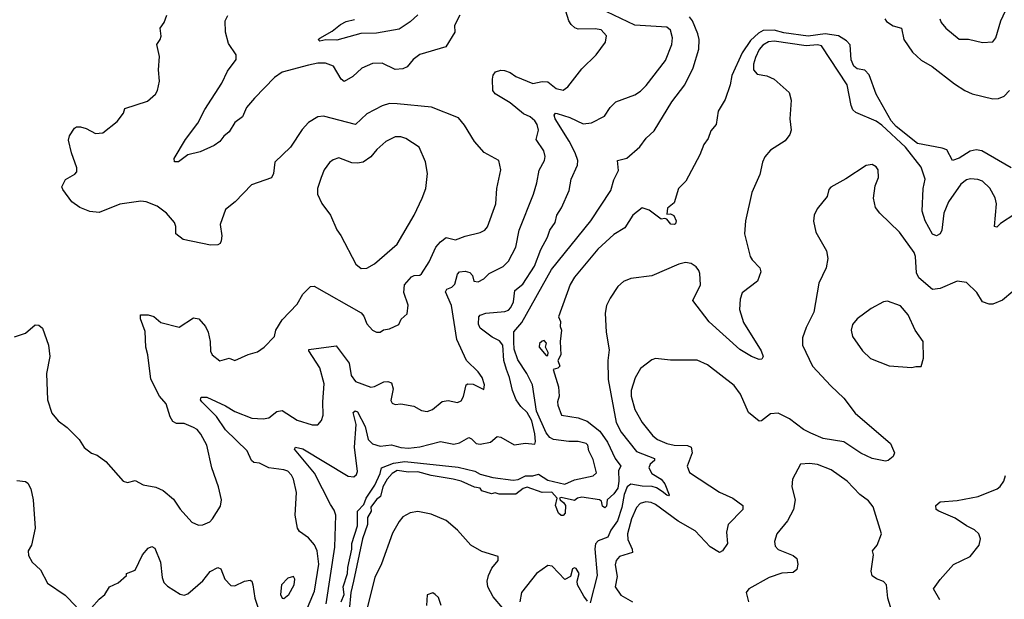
# Model space of a CAD drawing. Extents: x 2057697 to 2160550, y 827490 to 1016834.
# Tile 449 of 509: x 2099193 to 2104415, y 1007949 to 1011020. Entities that reach past the tile are written whole.
import ezdxf

# ---------------------------------------------------------------- set-up
doc = ezdxf.new("R2010")
doc.units = 0

msp = doc.modelspace()

# ---------------------------------------------------------------- linework, layer by layer
at = {"layer": '0CON20XD'}
for points in [[(2099165, 1009340), (2099225, 1009359.2), (2099275, 1009404), (2099295, 1009402), (2099315, 1009386.2), (2099345.8, 1009295), (2099352.5, 1009235), (2099336, 1009145), (2099341.2, 1009005), (2099363.3, 1008935), (2099397.5, 1008895), (2099445, 1008860), (2099508.8, 1008795), (2099535, 1008753.8), (2099573.9, 1008723.9), (2099605, 1008713.3), (2099649.5, 1008679.5), (2099742.5, 1008575), (2099765, 1008567.5), (2099805, 1008578.8), (2099847.5, 1008555), (2099915, 1008543.1), (2099955, 1008526.2), (2100009.1, 1008479.1), (2100045, 1008425.8), (2100106.8, 1008356.8), (2100141.7, 1008341.7), (2100165, 1008342.5), (2100200.9, 1008359.1), (2100216, 1008375), (2100257.9, 1008442.1), (2100262.9, 1008475), (2100248.5, 1008545), (2100212.3, 1008645), (2100186.5, 1008765), (2100154.7, 1008824.7), (2100135, 1008848.9), (2100115, 1008860), (2100065, 1008880.5), (2100025, 1008880), (2100005, 1008890.6), (2099991.1, 1008915), (2099969.6, 1008985), (2099935.3, 1009025.3), (2099889.2, 1009115), (2099873.1, 1009245), (2099862.2, 1009285), (2099858.5, 1009368.5), (2099833.5, 1009435), (2099834.2, 1009455.8), (2099875, 1009456.7), (2099905, 1009446.7), (2099942.5, 1009415), (2100038.6, 1009391.4), (2100115, 1009441.2), (2100143.3, 1009435), (2100178.1, 1009395), (2100193.1, 1009365), (2100204.3, 1009315), (2100204.4, 1009264.4), (2100214.4, 1009244.4), (2100255, 1009213.3), (2100305, 1009226.7), (2100335, 1009213.8), (2100405, 1009245.8), (2100455, 1009260), (2100490, 1009285), (2100545, 1009341.4), (2100551.2, 1009375), (2100585, 1009430.5), (2100665, 1009512.7), (2100694.3, 1009565.7), (2100735, 1009607.2), (2100755, 1009607.7), (2101005, 1009466.5), (2101019.1, 1009449.1), (2101035, 1009408.8), (2101063.8, 1009375), (2101085, 1009364.2), (2101105, 1009364), (2101123.1, 1009376.9), (2101155, 1009382), (2101203.8, 1009405), (2101216.9, 1009433.1), (2101249.1, 1009460.9), (2101253, 1009507), (2101231.3, 1009575), (2101233.9, 1009616.1), (2101271.5, 1009658.5), (2101285, 1009665.6), (2101315, 1009666), (2101325, 1009673.3), (2101365, 1009736.7), (2101400.8, 1009815), (2101425, 1009843.5), (2101455, 1009865.6), (2101505, 1009854.2), (2101556.4, 1009873.6), (2101635, 1009891.9), (2101660, 1009905), (2101675, 1009922), (2101719.1, 1010045), (2101724.4, 1010125), (2101745.6, 1010225), (2101733.6, 1010273.6), (2101656.4, 1010316.4), (2101605, 1010374.2), (2101552.1, 1010462.1), (2101520.2, 1010500.2), (2101377.3, 1010557.3), (2101195.5, 1010574.5), (2101155, 1010575.5), (2101115, 1010564.5), (2101035, 1010521.9), (2100975, 1010465.6), (2100805, 1010510), (2100774.5, 1010505.5), (2100724.5, 1010475.5), (2100690.9, 1010439.1), (2100630, 1010345), (2100546, 1010265), (2100538.6, 1010205), (2100528.3, 1010181.7), (2100423.3, 1010145), (2100336.2, 1010055), (2100285, 1010013.8), (2100257.1, 1009935), (2100265.7, 1009875), (2100262, 1009848), (2100256.7, 1009835), (2100245, 1009828), (2100205, 1009824.7), (2100060, 1009855), (2100020.8, 1009885), (2100020.8, 1009925), (2100014.2, 1009945), (2099972, 1009995), (2099921.7, 1010031.7), (2099864.5, 1010054.5), (2099835, 1010058.5), (2099725, 1010042.2), (2099615, 1009998.5), (2099565, 1010003.9), (2099512.9, 1010025), (2099469.2, 1010055), (2099421.3, 1010121.3), (2099417.5, 1010135), (2099435.6, 1010174.4), (2099485, 1010202), (2099495.7, 1010215), (2099497.1, 1010235), (2099467.5, 1010315), (2099452.6, 1010382.6), (2099456.9, 1010405), (2099483.8, 1010445), (2099495, 1010452), (2099515, 1010452), (2099545, 1010444.2), (2099595, 1010418), (2099635, 1010421.2), (2099709.5, 1010480.5), (2099743.3, 1010525), (2099750.6, 1010549.4), (2099870.7, 1010589.3), (2099913.6, 1010626.4), (2099924.2, 1010645), (2099934, 1010695), (2099928.6, 1010755), (2099934, 1010825), (2099920.5, 1010889.5), (2099938.8, 1010915), (2099943.8, 1010933.8), (2099937.5, 1010975), (2099960, 1011005), (2099973.8, 1011045)], [(2101526.7, 1011045), (2101499.7, 1010990.3), (2101500.8, 1010955), (2101453.1, 1010876.9), (2101315, 1010836.5), (2101280.9, 1010809.1), (2101248.6, 1010771.4), (2101225, 1010760.6), (2101185, 1010757.1), (2101115, 1010790), (2101065, 1010788.6), (2101007.2, 1010762.8), (2100959.9, 1010720.1), (2100915, 1010692.9), (2100898.1, 1010705), (2100857.1, 1010775), (2100815, 1010789.6), (2100775, 1010789.6), (2100725, 1010780), (2100585, 1010741.8), (2100545, 1010714.3), (2100438.5, 1010605), (2100395.7, 1010555), (2100374.3, 1010505), (2100334.2, 1010475), (2100304.3, 1010425.7), (2100276.4, 1010403.6), (2100255, 1010375.8), (2100225.5, 1010354.5), (2100150.6, 1010319.4), (2100085.7, 1010304.3), (2100035, 1010268), (2100015, 1010267.5), (2100012, 1010285), (2100072, 1010385), (2100138.6, 1010471.4), (2100175.4, 1010545), (2100265, 1010684.3), (2100295, 1010748), (2100340.9, 1010809.1), (2100341.4, 1010835), (2100300.9, 1010895), (2100284.4, 1010955), (2100283.8, 1011015), (2100297, 1011043)], [(2100422.1, 1008685), (2100400, 1008735), (2100285, 1008846.2), (2100236.7, 1008916.7), (2100158.6, 1008995), (2100152.9, 1009005), (2100155, 1009020), (2100185, 1009019.6), (2100285, 1008974), (2100335, 1008944.1), (2100425, 1008909.5), (2100485, 1008905.5), (2100515, 1008910), (2100556.5, 1008943.5), (2100585, 1008950), (2100665, 1008897.5), (2100745, 1008872.5), (2100775, 1008874), (2100794.4, 1008895.6), (2100803.3, 1008925), (2100800.5, 1008995), (2100808.6, 1009091.4), (2100785.8, 1009175.8), (2100726.2, 1009265), (2100726.7, 1009273.3), (2100871.9, 1009291.9), (2100913.8, 1009235), (2100940.1, 1009200.1), (2100951.8, 1009135), (2100975, 1009103.8), (2101055, 1009073.8), (2101075, 1009077.1), (2101125, 1009100.7), (2101145, 1009103.6), (2101165.4, 1009095.4), (2101174.4, 1009065), (2101162.3, 1009002.3), (2101168.3, 1008988.3), (2101185, 1008981.2), (2101215, 1008984), (2101283, 1008973), (2101325, 1008950), (2101355, 1008943.8), (2101383.3, 1008955), (2101433, 1008997), (2101465, 1009002), (2101515, 1008992), (2101535, 1009000), (2101547, 1009023), (2101562, 1009085), (2101569.2, 1009090.8), (2101598.3, 1009088.3), (2101655, 1009060), (2101658, 1009085), (2101645.8, 1009125), (2101624, 1009155), (2101563.7, 1009213.7), (2101510.9, 1009325), (2101483.1, 1009505), (2101451.4, 1009578.6), (2101458, 1009592), (2101485, 1009602.7), (2101501.5, 1009618.5), (2101515, 1009672), (2101526.1, 1009683.9), (2101555, 1009687.7), (2101580.2, 1009680.3), (2101595.3, 1009665.3), (2101602.3, 1009635), (2101625, 1009631.2), (2101655, 1009647.1), (2101683.9, 1009676.1), (2101756.7, 1009713.3), (2101785, 1009740), (2101824.5, 1009815), (2101842.1, 1009905), (2101917.8, 1010095), (2101936, 1010155), (2101947.5, 1010222.5), (2101976.7, 1010275), (2101980, 1010295), (2101973.6, 1010325), (2101933.1, 1010385), (2101945.5, 1010435), (2101937.9, 1010465), (2101925.5, 1010485), (2101900.6, 1010505), (2101865, 1010521.8), (2101795, 1010580), (2101715, 1010628), (2101702, 1010645), (2101700, 1010705), (2101704.2, 1010725.8), (2101717.5, 1010745), (2101745, 1010753.8), (2101765, 1010750.8), (2101795, 1010740), (2101825, 1010718.6), (2101915, 1010682.1), (2101965, 1010692.1), (2101995, 1010690.6), (2102038, 1010655), (2102075, 1010647.5), (2102100.6, 1010665), (2102175, 1010760.8), (2102251.4, 1010835), (2102299.3, 1010900.7), (2102305.8, 1010935), (2102277, 1010967), (2102245, 1010972.9), (2102155, 1010970.4), (2102137.2, 1010977.2), (2102118.1, 1010995), (2102105.6, 1011015), (2102089.6, 1011065)], [(2100818.6, 1007925), (2100865.2, 1008224.8), (2100870, 1008395), (2100861.9, 1008421.9), (2100841.2, 1008451.2), (2100757.2, 1008617.2), (2100650.6, 1008745), (2100655.8, 1008754.2), (2100695.7, 1008745.7), (2100935, 1008600.5), (2100965, 1008597.1), (2100979.6, 1008610.4), (2100984.5, 1008625.5), (2100969.2, 1008755), (2100977.5, 1008875), (2100961.7, 1008938.3), (2100972, 1008948), (2100985, 1008941.9), (2101026.2, 1008865), (2101041.2, 1008795), (2101065, 1008771.8), (2101105, 1008760), (2101165, 1008766.7), (2101215, 1008752.5), (2101255, 1008750.2), (2101315, 1008757.1), (2101425, 1008784.2), (2101495, 1008770), (2101525, 1008778.2), (2101575, 1008805.4), (2101589.8, 1008799.8), (2101614.7, 1008774.7), (2101635, 1008770.4), (2101689.4, 1008780.6), (2101725, 1008811.9), (2101745, 1008808.8), (2101815, 1008767.9), (2101875, 1008775.5), (2101925, 1008770), (2101929.5, 1008785), (2101924.7, 1008825.3), (2101908.6, 1008895), (2101885, 1008938.3), (2101850.6, 1008970.6), (2101826.7, 1009006.7), (2101806.9, 1009055), (2101791.6, 1009125), (2101775.9, 1009165.9), (2101761.4, 1009215), (2101755, 1009296.4), (2101738.1, 1009318.1), (2101698.6, 1009338.6), (2101636.2, 1009385), (2101627.1, 1009407.1), (2101628.5, 1009445), (2101635.2, 1009454.8), (2101665, 1009464.7), (2101765.9, 1009474.1), (2101785, 1009481.2), (2101798.5, 1009495), (2101812.8, 1009525), (2101819.4, 1009585), (2101861.5, 1009618.5), (2101923.1, 1009715), (2101957.9, 1009802.1), (2101992.4, 1009867.6), (2102004.2, 1009905.8), (2102033.8, 1009945), (2102041.2, 1009985), (2102066.8, 1010023.2), (2102106.9, 1010115), (2102117.5, 1010175), (2102151.3, 1010248.7), (2102152.7, 1010275), (2102139.2, 1010315), (2102106.7, 1010376.7), (2102033.4, 1010495), (2102027.1, 1010515), (2102035, 1010524.2), (2102043.2, 1010523.2), (2102111.5, 1010501.5), (2102182.1, 1010467.9), (2102225, 1010474), (2102295, 1010508.8), (2102325, 1010555.8), (2102355.5, 1010584.5), (2102455, 1010622.5), (2102485, 1010642), (2102515, 1010672.5), (2102618.6, 1010805), (2102651.4, 1010888.6), (2102655.8, 1010925), (2102645, 1010964.4), (2102625, 1010981.6), (2102455, 1010991), (2102269.2, 1011079.2)], [(2101305, 1011046.7), (2101265, 1011009.3), (2101205, 1010970.7), (2101085, 1010949.1), (2101002.1, 1010947.9), (2100875, 1010911.1), (2100816.8, 1010913.2), (2100785, 1010906.7), (2100776.7, 1010915), (2100785, 1010923.3), (2100850.8, 1010959.2), (2100894.4, 1010995), (2100925, 1011011.2), (2100969.3, 1011020.7)], [(2100898.8, 1007935), (2100913.8, 1007975), (2100909.7, 1008015), (2100931.5, 1008085), (2100932.9, 1008117.1), (2100955.4, 1008215), (2100955.4, 1008245), (2100985, 1008337.5), (2100984.5, 1008415), (2101018.5, 1008451.5), (2101030.5, 1008485), (2101076.4, 1008553.6), (2101104.6, 1008614.6), (2101112.1, 1008645), (2101175, 1008670), (2101235, 1008679.5), (2101518.3, 1008648.3), (2101607.3, 1008627.3), (2101635, 1008612.1), (2101703.3, 1008595), (2101810.8, 1008580.8), (2101836.5, 1008583.5), (2101875, 1008602.5), (2101915, 1008602.5), (2101945, 1008611.2), (2101995, 1008580.6), (2102085, 1008558.7), (2102135, 1008582), (2102235, 1008602.5), (2102251.7, 1008618.3), (2102235, 1008690), (2102211.2, 1008735), (2102206, 1008765), (2102196.7, 1008775), (2102155.7, 1008785.7), (2102105, 1008784.4), (2102025, 1008796.2), (2102005, 1008806.5), (2101985, 1008831.1), (2101933.4, 1008945), (2101912.9, 1009085), (2101882.9, 1009145), (2101835, 1009217.5), (2101815.3, 1009275), (2101814, 1009314), (2101813.9, 1009366.1), (2101856.2, 1009415), (2102014, 1009696), (2102221.9, 1009955), (2102327.5, 1010115), (2102345, 1010172.5), (2102369.1, 1010220.9), (2102363.1, 1010275), (2102413.2, 1010286.8), (2102482.8, 1010347.2), (2102515, 1010392.9), (2102558, 1010432), (2102651.2, 1010585), (2102720.6, 1010675), (2102765.7, 1010765), (2102795.8, 1010865), (2102796.2, 1010915), (2102790, 1010945), (2102760.6, 1011015), (2102745.3, 1011035.3)], [(2104073.8, 1011025), (2104080, 1011005), (2104105, 1010976), (2104175, 1010916.7), (2104225, 1010917.5), (2104299.5, 1010899.5), (2104355, 1010904), (2104370, 1010925), (2104396, 1011015), (2104421.7, 1011068.3)], [(2103780.6, 1011025), (2103790.8, 1011010.8), (2103825, 1010988.8), (2103870, 1010975), (2103882.5, 1010915), (2103928.4, 1010848.4), (2103975, 1010805.5), (2104032.3, 1010772.3)], [(2104450.8, 1010235), (2104295, 1010325.5), (2104265, 1010331.5), (2104233.3, 1010323.3), (2104175, 1010286.9), (2104140, 1010275), (2104110.6, 1010330.6), (2104085, 1010340.2), (2103955, 1010363.7), (2103842.3, 1010455), (2103814.8, 1010485), (2103735.6, 1010625), (2103699, 1010729), (2103675, 1010753.1), (2103635, 1010760.5), (2103617.3, 1010775), (2103603.1, 1010806.9), (2103596.9, 1010886.9), (2103578.5, 1010908.5), (2103535, 1010934.6), (2103465, 1010946.1), (2103375, 1010933.3), (2103245, 1010951.6), (2103195, 1010964.4), (2103136.6, 1010963.4), (2103111, 1010949), (2103069.6, 1010910.4), (2103025.5, 1010844.5), (2102969.6, 1010725), (2102960.6, 1010675), (2102935, 1010597.5), (2102896.7, 1010535), (2102886.7, 1010465), (2102859.3, 1010430.7), (2102845, 1010390), (2102821.7, 1010358.3), (2102800, 1010305), (2102726.7, 1010165), (2102687.5, 1010125), (2102665, 1010050), (2102628.3, 1010021.7), (2102625, 1009990), (2102645, 1009991.2), (2102662.2, 1009982.2), (2102674.3, 1009955), (2102671.2, 1009938.8), (2102665, 1009934.3), (2102647, 1009937), (2102625, 1009962.5), (2102615, 1009967.5), (2102595, 1009962.5), (2102531.1, 1010011.1), (2102495, 1010023.8), (2102445.8, 1009984.2), (2102403, 1009917), (2102345, 1009882.9), (2102259.1, 1009805), (2102135, 1009655.7), (2102113.3, 1009616.7), (2102050, 1009445), (2102061.7, 1009421.7), (2102060, 1009395), (2102067.5, 1009375), (2102060, 1009315), (2102062.5, 1009245), (2102047.5, 1009215), (2102057.5, 1009185), (2102047, 1009173), (2102023.3, 1009166.7), (2102051.2, 1009075), (2102054.2, 1009025), (2102046, 1008995), (2102047.7, 1008977.7), (2102067.5, 1008925), (2102155, 1008910), (2102202.6, 1008892.6), (2102269.5, 1008839.5), (2102310.6, 1008780.6), (2102352, 1008695), (2102380.6, 1008655), (2102368.3, 1008631.7), (2102371.1, 1008575), (2102365, 1008538.4), (2102345, 1008507.1), (2102308.8, 1008475), (2102305, 1008442.5), (2102296.4, 1008433.6), (2102285, 1008442.5), (2102278, 1008468), (2102267.5, 1008475), (2102175, 1008490.4), (2102151.2, 1008485), (2102135, 1008472.5), (2102065, 1008488.6), (2102056.7, 1008485), (2102058.8, 1008475), (2102079.9, 1008459.9), (2102087.7, 1008445), (2102086, 1008406), (2102075, 1008392), (2102065, 1008392.5), (2102050.8, 1008405), (2102035.6, 1008445), (2102044, 1008485), (2102016.2, 1008516.2), (2101965, 1008515.4), (2101885, 1008542.9), (2101863.7, 1008536.3), (2101825, 1008506.7), (2101736.4, 1008506.4), (2101715, 1008512.5), (2101695, 1008507.5), (2101645, 1008523.3), (2101635, 1008537.5), (2101605, 1008542.5), (2101535, 1008574), (2101492.5, 1008585), (2101375, 1008604.4), (2101305, 1008624), (2101255, 1008622.3), (2101195, 1008631.1), (2101168.1, 1008615), (2101141.8, 1008585), (2101119.5, 1008545), (2101107, 1008493), (2101085, 1008478), (2101055, 1008437.5), (2101058, 1008415), (2101038.5, 1008381.5), (2101037.3, 1008345), (2101011.3, 1008268.7), (2100963.5, 1008045), (2100949.6, 1007985), (2100940.8, 1007889.2)], [(2104470.8, 1009989.2), (2104395, 1009940.4), (2104375, 1009921.5), (2104362.9, 1009925), (2104372.9, 1010045), (2104366, 1010076), (2104337.7, 1010127.7), (2104300, 1010165), (2104273.9, 1010173.9), (2104235, 1010176.9), (2104215, 1010171.2), (2104185, 1010149.1), (2104119.1, 1010055), (2104094.7, 1009995), (2104084.6, 1009905.4), (2104075.7, 1009885), (2104055, 1009875.8), (2104035, 1009884.4), (2103995.3, 1009955), (2103978.6, 1010005), (2103984.7, 1010125.3), (2103995.4, 1010175), (2103975, 1010238.8), (2103891.4, 1010345), (2103765, 1010461.6), (2103735, 1010482.8), (2103628.3, 1010528.3), (2103611.9, 1010541.9), (2103602.9, 1010565), (2103581.8, 1010675), (2103445, 1010882.4), (2103425, 1010887.6), (2103365, 1010882.7), (2103193.7, 1010906.3), (2103165, 1010902.9), (2103134.6, 1010885), (2103115, 1010863.1), (2103095, 1010820.8), (2103084.2, 1010785), (2103084.7, 1010754.7), (2103105, 1010732.2), (2103155, 1010723.3), (2103194.6, 1010704.6), (2103274.2, 1010635), (2103284.3, 1010594.3), (2103277.3, 1010495), (2103284.4, 1010435), (2103278.3, 1010411.7), (2103252.3, 1010377.7), (2103175, 1010328.9), (2103145, 1010292.9), (2103132.1, 1010265), (2103119.3, 1010200.7), (2103076.9, 1010105), (2103042.5, 1009955), (2103037.5, 1009885), (2103067.5, 1009765), (2103077, 1009747), (2103118.8, 1009705), (2103124, 1009685), (2103105.7, 1009634.3), (2103025, 1009572.5), (2103015, 1009540), (2103010.8, 1009485), (2103031.4, 1009415), (2103125.6, 1009265), (2103136, 1009235), (2103128.8, 1009221.2), (2103115, 1009220), (2103075, 1009235.6), (2103011.8, 1009271.8), (2102849.7, 1009419.7), (2102762.4, 1009532.4), (2102804.4, 1009615), (2102801.1, 1009675), (2102795, 1009691.2), (2102780.9, 1009710.9), (2102755, 1009729.2), (2102725, 1009733.1), (2102688.8, 1009725), (2102545, 1009663.6), (2102435, 1009648.2), (2102395, 1009633.3), (2102365, 1009605.7), (2102324.5, 1009545), (2102306.2, 1009505), (2102298.5, 1009465), (2102303.8, 1009365), (2102319.3, 1009270.7), (2102313.2, 1009215), (2102313.6, 1009113.6), (2102357.1, 1008885), (2102383.1, 1008835), (2102465, 1008732.3), (2102560.5, 1008695), (2102560, 1008685), (2102537.1, 1008665), (2102529.6, 1008645), (2102545.5, 1008615), (2102594.5, 1008585), (2102615, 1008560), (2102637.3, 1008502.7), (2102635, 1008497.5), (2102625, 1008501.4), (2102600.4, 1008520.4), (2102569.9, 1008539.9), (2102546.9, 1008546.9), (2102495, 1008547.6), (2102435, 1008558.3), (2102415, 1008543.9), (2102398.9, 1008505), (2102387.2, 1008435), (2102363.8, 1008365), (2102327.7, 1008315), (2102311.8, 1008278.2), (2102261.5, 1008258.5), (2102247, 1008243), (2102244.3, 1008215.7), (2102255.8, 1008075), (2102219.5, 1007930.5)], [(2104032.3, 1010772.3), (2104150.2, 1010680.3), (2104205.8, 1010645.8), (2104245, 1010627.7), (2104355, 1010601.8), (2104385, 1010602.5), (2104414.6, 1010615.4), (2104443.1, 1010645)], [(2101005, 1009702.5), (2101035, 1009704), (2101075, 1009725.8), (2101195, 1009830.6), (2101285.4, 1009984.6), (2101328.6, 1010075), (2101347.5, 1010125), (2101355.6, 1010205), (2101346.3, 1010266.3), (2101312.5, 1010345), (2101241.7, 1010391.7), (2101215, 1010400), (2101185, 1010399.5), (2101135.3, 1010374.7), (2101087.4, 1010332.6), (2101055, 1010294.4), (2101015, 1010265.6), (2100985, 1010259.4), (2100955, 1010261.9), (2100885, 1010287.5), (2100855, 1010278.6), (2100836.1, 1010263.9), (2100808.9, 1010225), (2100791.5, 1010185), (2100772.2, 1010125), (2100772.2, 1010095), (2100795.5, 1010045.5), (2100842.5, 1009985), (2100875, 1009906.7), (2100896.5, 1009876.5), (2100975.7, 1009725.7), (2101005, 1009702.5)], [(2104460, 1009580), (2104405.7, 1009534.3), (2104355, 1009512), (2104335, 1009512), (2104300, 1009525), (2104270, 1009575), (2104215, 1009628), (2104165, 1009634), (2104074.6, 1009595.4), (2104035, 1009591.1), (2103962.5, 1009652.5), (2103949.1, 1009679.1), (2103943.3, 1009765), (2103936.7, 1009786.7), (2103860, 1009895), (2103754.2, 1009995), (2103731.4, 1010025), (2103721.9, 1010075), (2103730, 1010140), (2103747.5, 1010185), (2103745.8, 1010225), (2103735, 1010241.2), (2103715, 1010252.5), (2103682.5, 1010247.5), (2103575, 1010176.7), (2103495, 1010132.5), (2103485, 1010120), (2103476.1, 1010083.9), (2103422.7, 1010017.3), (2103405.9, 1009984.1), (2103402.3, 1009952.3), (2103416, 1009895), (2103471.4, 1009795), (2103480, 1009755), (2103470, 1009705), (2103430.8, 1009625), (2103405, 1009470), (2103365, 1009388.8), (2103344.3, 1009335), (2103344.3, 1009295), (2103397.1, 1009185), (2103495, 1009079.2), (2103564, 1009015), (2103623.8, 1008935), (2103812, 1008775), (2103832, 1008725), (2103826, 1008705), (2103800, 1008685), (2103785, 1008680.8), (2103715, 1008694.5), (2103655, 1008723.8), (2103563.4, 1008783.4), (2103455, 1008801.7), (2103388.6, 1008828.6), (2103349.4, 1008849.4), (2103275, 1008904.5), (2103215, 1008934.4), (2103175, 1008932), (2103126.7, 1008895), (2103115, 1008892.5), (2103058.7, 1008938.7), (2103015.6, 1009035.6), (2102981.7, 1009081.7), (2102840.8, 1009190.8), (2102786.2, 1009216.2), (2102645, 1009215.6), (2102565, 1009224.3), (2102545, 1009218.1), (2102485, 1009172.5), (2102458.1, 1009121.9), (2102436.2, 1009055), (2102436.2, 1009025), (2102455.4, 1008955), (2102495.2, 1008885.2), (2102551.5, 1008815), (2102575.2, 1008795.2), (2102625, 1008774.1), (2102665, 1008765.9), (2102735, 1008763.8), (2102755, 1008755.6), (2102759.6, 1008725), (2102732.5, 1008655), (2102745, 1008620.8), (2102905, 1008515.8), (2102974.6, 1008484.6), (2103002.5, 1008465), (2103028, 1008445), (2103029.2, 1008425), (2102950, 1008345), (2102942.2, 1008305), (2102947.5, 1008245), (2102920.8, 1008205), (2102905, 1008196.9), (2102855, 1008227.1), (2102775, 1008312.4), (2102685, 1008363.6), (2102565, 1008451.8), (2102542, 1008462), (2102513.3, 1008465), (2102484.4, 1008455.6), (2102464.2, 1008435.8), (2102438, 1008375), (2102416.7, 1008295), (2102418.2, 1008265), (2102442.1, 1008215), (2102443.1, 1008196.9), (2102375, 1008175.4), (2102357.3, 1008155), (2102351.9, 1008131.9), (2102361.2, 1008068.8), (2102350.8, 1008015), (2102380.9, 1007970.9), (2102444, 1007935)], [(2103925, 1009176.7), (2103945, 1009183.3), (2103975, 1009182.5), (2103985.9, 1009225.9), (2103984, 1009315), (2103942.9, 1009375), (2103906, 1009456), (2103865, 1009504.2), (2103795, 1009529.2), (2103775, 1009525.8), (2103709.3, 1009490.7), (2103635.5, 1009434.5), (2103610.8, 1009405), (2103602.9, 1009375), (2103610.7, 1009340.7), (2103662.9, 1009265), (2103705, 1009225.7), (2103805, 1009186), (2103925, 1009176.7)], [(2101995, 1009240), (2101996.4, 1009256.4), (2101982.5, 1009285), (2101987, 1009307), (2101975, 1009320), (2101965, 1009317.5), (2101950, 1009305), (2101948.8, 1009285), (2101985, 1009240), (2101995, 1009240)], [(2100665, 1007772.2), (2100757.4, 1007992.6), (2100779.4, 1008135), (2100770.6, 1008205), (2100757.6, 1008237.6), (2100725.3, 1008275.3), (2100677.8, 1008307.8), (2100667.1, 1008325), (2100654.4, 1008395), (2100660.5, 1008515), (2100645.4, 1008585), (2100635, 1008605.7), (2100615, 1008626.9), (2100595, 1008635.6), (2100515, 1008646), (2100465, 1008670), (2100435, 1008673.6), (2100422.1, 1008685)], [(2103831.4, 1007845), (2103798, 1007955), (2103790, 1008025), (2103775, 1008042.5), (2103736.7, 1008056.7), (2103715, 1008072.5), (2103708.3, 1008098.3), (2103721.4, 1008185), (2103715.8, 1008205), (2103740.8, 1008235), (2103764, 1008295), (2103718.8, 1008438.8), (2103695, 1008471.2), (2103648.8, 1008505), (2103582, 1008575), (2103496.2, 1008635), (2103425, 1008662.5), (2103381.7, 1008668.3), (2103333.8, 1008665), (2103291.2, 1008585), (2103288, 1008545), (2103305.8, 1008475), (2103297.5, 1008425), (2103265, 1008363.8), (2103208, 1008295), (2103195.6, 1008255), (2103200.5, 1008230.5), (2103215, 1008211.9), (2103295, 1008181.1), (2103314.2, 1008165), (2103320.6, 1008135), (2103315, 1008106.7), (2103295, 1008091.4), (2103235, 1008086.5), (2103168.8, 1008065), (2103060, 1008005), (2103046.2, 1007985), (2103058, 1007935)], [(2099178.2, 1008578.2), (2099225, 1008572.9), (2099236.2, 1008565), (2099251.8, 1008535), (2099264.5, 1008475), (2099276.2, 1008325), (2099256.2, 1008235), (2099238.8, 1008205), (2099239.3, 1008180.7), (2099260, 1008145), (2099303.8, 1008105), (2099341.2, 1008035), (2099435, 1007971.2), (2099495, 1007908.8)], [(2104072.5, 1007945), (2104040, 1008005), (2104075, 1008054.3), (2104145, 1008132.9), (2104233.6, 1008176.4), (2104282.5, 1008235), (2104288.3, 1008268.3), (2104279.2, 1008295), (2104257.2, 1008317.2), (2104215, 1008337.8), (2104155, 1008378.5), (2104068, 1008415), (2104054.2, 1008425), (2104052.2, 1008445), (2104075, 1008464.5), (2104165, 1008471.8), (2104276.4, 1008493.6), (2104376.4, 1008533.6), (2104393.4, 1008546.6), (2104412, 1008575), (2104421.2, 1008605)], [(2101755, 1007902), (2101705, 1007961.4), (2101676.5, 1008015), (2101672.1, 1008045), (2101680, 1008075), (2101696.9, 1008113.1), (2101731.4, 1008155), (2101731.2, 1008175), (2101645, 1008201.8), (2101585, 1008235.5), (2101515, 1008314.5), (2101455, 1008366.7), (2101375, 1008400.4), (2101305, 1008413.6), (2101263.3, 1008406.7), (2101225.6, 1008385), (2101205, 1008361.4), (2101170.5, 1008299.5), (2101112.8, 1008137.2), (2101076.9, 1008065), (2101035.9, 1007904.1)], [(2099575, 1007903.8), (2099615, 1007950), (2099645, 1007973.3), (2099670, 1008015), (2099715, 1008036.7), (2099760, 1008075), (2099760, 1008085), (2099805, 1008103.8), (2099844.4, 1008185), (2099875, 1008219.2), (2099895, 1008228.8), (2099910, 1008220), (2099940.9, 1008145), (2099948.8, 1008065), (2099957.6, 1008037.6), (2099977.8, 1008017.8), (2100045, 1007975.6), (2100065, 1007971.1), (2100085, 1007977.1), (2100165, 1008046.4), (2100204, 1008096), (2100245, 1008117.1), (2100260.4, 1008110.4), (2100281.9, 1008055), (2100312.7, 1008022.7), (2100335, 1008020.4), (2100385, 1008044.3), (2100415, 1008050.3), (2100424.7, 1008044.7), (2100428.9, 1008025), (2100441.2, 1007955), (2100462.8, 1007885)], [(2102205, 1007938.7), (2102184.5, 1007964.5), (2102152.4, 1008025), (2102150.5, 1008045), (2102160.4, 1008085), (2102145, 1008111.4), (2102135, 1008115.6), (2102125, 1008110), (2102115, 1008070), (2102085, 1008054.2), (2102018, 1008125), (2101995, 1008127.5), (2101934.4, 1008085), (2101855, 1007984.3), (2101846.2, 1007935)], [(2100595, 1007952.9), (2100620.5, 1007975), (2100648.2, 1008025), (2100653.1, 1008055), (2100645, 1008069.2), (2100615, 1008061.4), (2100582.2, 1008025), (2100575.7, 1007975), (2100584.5, 1007954.5), (2100595, 1007952.9)], [(2101428.8, 1007915), (2101415, 1007957.5), (2101397.5, 1007975), (2101385, 1007983.3), (2101355, 1007972.5), (2101350, 1007915)]]:
    msp.add_lwpolyline(points, dxfattribs=at)

doc.saveas('drawing.dxf')
